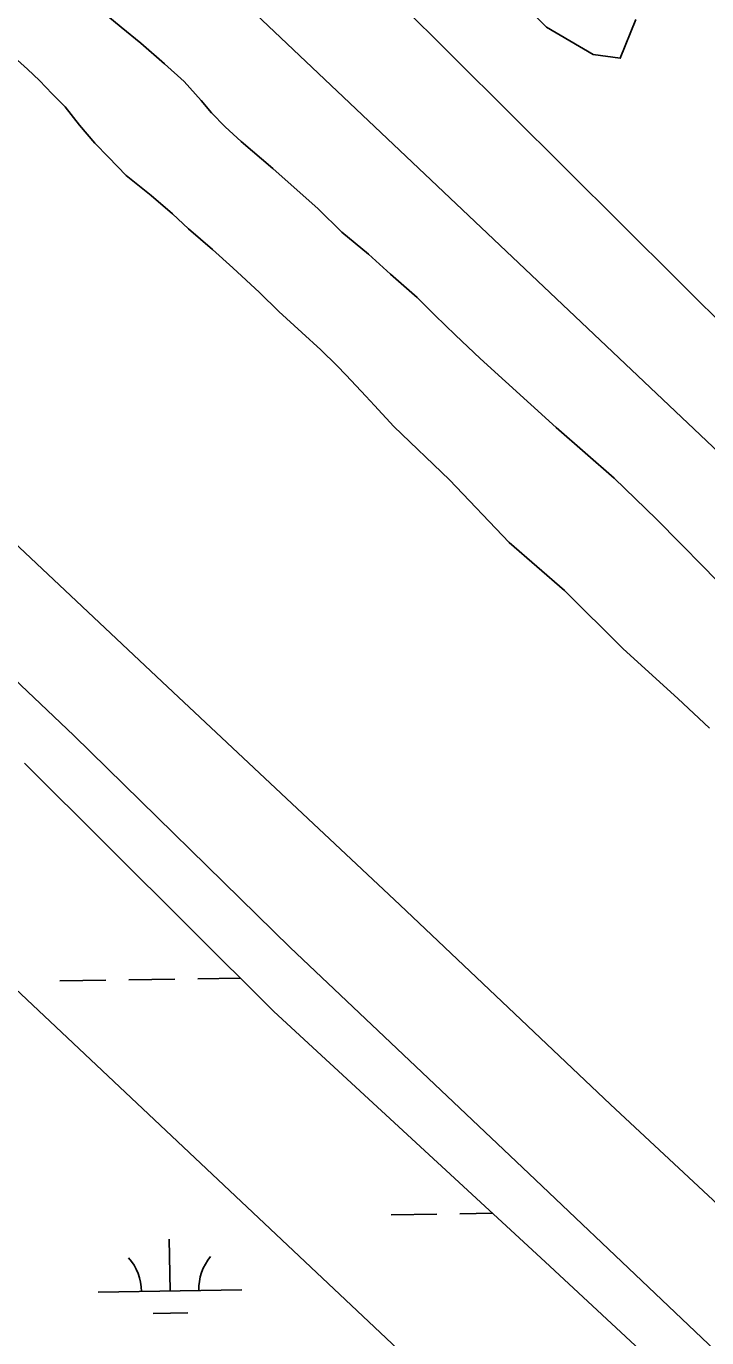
# Model space of a CAD drawing. Extents: x 3823584 to 3861785, y 301729 to 327625.
# Drawn here: x 3858738 to 3859212, y 310006 to 310920 of the extents above; entities that cross this region are included whole.
import ezdxf

# ---------------------------------------------------------------- set-up
doc = ezdxf.new("R2010")
doc.units = 0
for name, color, linetype in [('V-LEVE-TOET', 7, 'Continuous'), ('V-ROAD-CNTR', 7, 'Continuous'), ('V-SITE-VEGE', 7, 'Continuous'), ('V-TOPO-SHOR', 7, 'Continuous'), ('V-WETL-SWMP', 7, 'Continuous')]:
    doc.layers.add(name, color=color, linetype=linetype)

msp = doc.modelspace()

# ---------------------------------------------------------------- linework, layer by layer
at = {"layer": 'V-LEVE-TOET'}
for points in [[(3858410.99, 310867.9), (3858540.07, 310739.08), (3858689.25, 310597.77), (3858832.65, 310462.92), (3858998.19, 310307.58), (3859144.74, 310168.43), (3859280.76, 310041.66), (3859440.58, 309898.1), (3859547.58, 309796.17), (3859653.06, 309695.31)], [(3859655.02, 309571.34), (3859569.62, 309656.63), (3859414.68, 309807.06), (3859263.95, 309953.18), (3859087.89, 310120.37), (3858921.84, 310277.86), (3858771.13, 310425.58), (3858604.55, 310583.6), (3858436.41, 310744.31), (3858389.59, 310789.02)]]:
    msp.add_lwpolyline(points, dxfattribs=at)
at = {"layer": 'V-ROAD-CNTR'}
for points in [[(3859501.72, 310433.92), (3859427.48, 310508.16), (3858956.78, 310976.69), (3858166.07, 311724.75), (3857586.54, 312282.15), (3857391.71, 312467.33)], [(3857401.26, 312355.02), (3857401.26, 312355.02), (3857748.89, 312022.91), (3858378.18, 311423.27), (3858810.6, 311011.11), (3859403.57, 310449.02), (3859463.97, 310386.1)]]:
    msp.add_lwpolyline(points, dxfattribs=at)
at = {"layer": 'V-SITE-VEGE'}
msp.add_lwpolyline([(3859162.4, 310924.47), (3859151.59, 310897.41), (3859132.66, 310900.12), (3859100.21, 310919.05), (3859078.58, 310940.7)], dxfattribs=at)
at = {"layer": 'V-TOPO-SHOR'}
for points in [[(3856910.18, 311994.43), (3858706.05, 310272), (3859053.21, 309944.87), (3859587.3, 309424.14)], [(3858791.01, 310929.9), (3858804.09, 310918.95), (3858817.76, 310907.99), (3858834.39, 310893.41), (3858848.05, 310881.25), (3858859.9, 310867.92), (3858867, 310859.44), (3858876.49, 310849.73), (3858887.77, 310839.4), (3858909.75, 310820.55), (3858941.23, 310792.6), (3858957.84, 310776.21), (3858976.26, 310761), (3858991.7, 310747.03), (3859010.11, 310730.62), (3859022.57, 310718.48), (3859036.81, 310704.52), (3859054.02, 310688.12), (3859106.87, 310640.13), (3859147.26, 310604.87), (3859176.94, 310576.34), (3859193.54, 310559.35), (3859209.55, 310542.97), (3859225.56, 310526.59)], [(3858724.71, 310902.46), (3858738.96, 310889.69), (3858747.27, 310881.8), (3858756.16, 310872.7), (3858765.06, 310863.6), (3858775.11, 310850.89), (3858785.77, 310838.17), (3858795.25, 310828.46), (3858807.71, 310815.72), (3858824.95, 310801.72), (3858839.8, 310788.96), (3858851.08, 310778.63), (3858867.71, 310764.04), (3858881.96, 310751.28), (3858900.37, 310734.27), (3858914.01, 310720.92), (3858930.04, 310706.34), (3858943.1, 310694.19), (3858954.38, 310683.26), (3858960.9, 310676.59), (3858974.53, 310662.03), (3858980.46, 310655.37), (3858994.09, 310640.82), (3859032.66, 310603.78), (3859074.16, 310560.11), (3859112.77, 310526.67), (3859153.71, 310486.01), (3859191.71, 310451.38), (3859213.67, 310430.73)]]:
    msp.add_lwpolyline(points, dxfattribs=at)
at = {"layer": 'V-WETL-SWMP'}
for p, q in [((3858736.91, 310406.18), (3858910.48, 310233.22)), ((3858809.48, 310255.36), (3858841.47, 310255.85)), ((3858857.47, 310256.1), (3858887.06, 310256.56)), ((3858761.48, 310254.62), (3858793.48, 310255.11)), ((3858910.48, 310233.22), (3859099.27, 310058.88)), ((3858992.02, 310091.65), (3859024.02, 310092.15)), ((3859040.02, 310092.39), (3859062.6, 310092.74)), ((3858838.23, 310038.54), (3858837.68, 310074.53)), ((3859099.27, 310058.88), (3859258.96, 309910.68)), ((3858788.24, 310037.76), (3858888.23, 310039.31)), ((3858826.47, 310022.92), (3858850.47, 310023.29))]:
    msp.add_line(p, q, dxfattribs=at)
for centre, start, end in [((3858782.99, 310038.16), 0.11154, 41.6552), ((3858893.46, 310039.86), 140.11153, 181.65519)]:
    msp.add_arc(centre, 35.25, start, end, dxfattribs=at)

doc.saveas('drawing.dxf')
